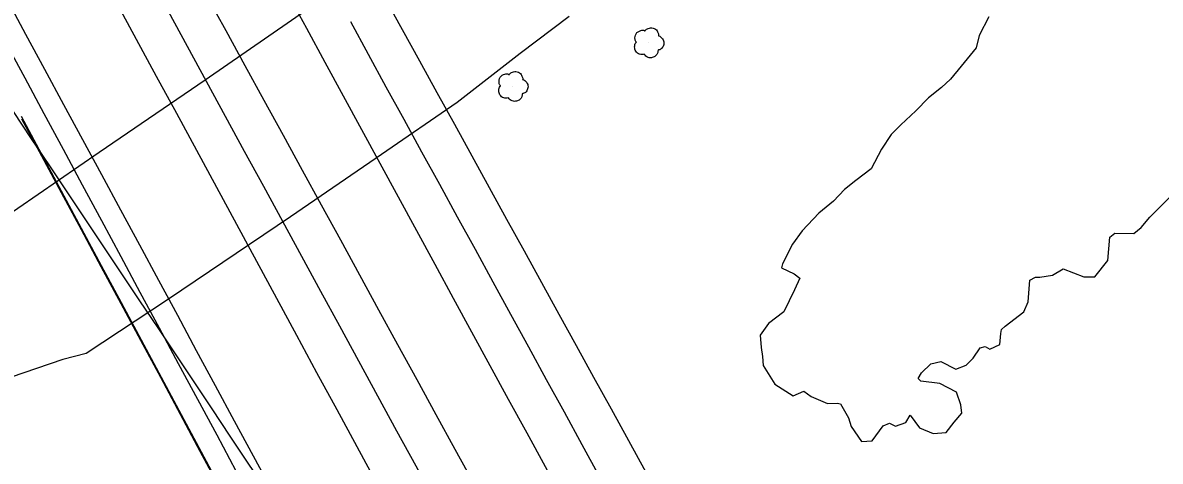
# Model space of a CAD drawing. Extents: x 368532 to 392481, y 10654822 to 10676899.
# Drawn here: x 374573.7 to 374954.4, y 10671407.6 to 10671554.3 of the extents above; entities that cross this region are included whole.
import ezdxf

# ---------------------------------------------------------------- set-up
doc = ezdxf.new("R2010")
doc.units = 0
for name, color, linetype in [('p_Catenary', 7, 'Continuous'), ('p_drainage conc drain', 7, 'Continuous'), ('p_dtm retaining wall', 7, 'Continuous'), ('p_dtm stock pile', 7, 'Continuous'), ('p_veg tree', 7, 'Continuous')]:
    doc.layers.add(name, color=color, linetype=linetype)

msp = doc.modelspace()

# ---------------------------------------------------------------- linework, layer by layer
at = {"layer": 'p_Catenary'}
for points in [[(374571.42, 10671623.19), (374578.13, 10671610.8), (374584.83, 10671598.41), (374591.54, 10671586.03), (374598.25, 10671573.64), (374604.96, 10671561.25), (374611.67, 10671548.87), (374618.38, 10671536.48), (374625.09, 10671524.09), (374631.79, 10671511.7), (374638.5, 10671499.32), (374645.21, 10671486.93), (374651.92, 10671474.54), (374658.63, 10671462.15), (374665.34, 10671449.77), (374672.05, 10671437.38), (374678.76, 10671424.99), (374685.46, 10671412.61), (374692.17, 10671400.22), (374698.88, 10671387.83), (374705.59, 10671375.44), (374712.3, 10671363.06), (374719.01, 10671350.67), (374726.57, 10671336.71)], [(374662.5, 10671563.77), (374668.64, 10671552.49), (374674.78, 10671541.21), (374680.93, 10671529.93), (374687.07, 10671518.65), (374693.21, 10671507.37), (374699.36, 10671496.09), (374705.5, 10671484.81), (374711.64, 10671473.53), (374717.78, 10671462.25), (374723.93, 10671450.97), (374730.07, 10671439.69), (374736.21, 10671428.41), (374742.36, 10671417.14), (374748.5, 10671405.86), (374754.64, 10671394.58), (374760.79, 10671383.3), (374766.93, 10671372.02), (374774.18, 10671358.71)], [(374568.31, 10671562.31), (374574.65, 10671550.55), (374581, 10671538.8), (374587.34, 10671527.04), (374593.69, 10671515.28), (374600.03, 10671503.52), (374606.38, 10671491.76), (374612.73, 10671480), (374619.07, 10671468.24), (374625.42, 10671456.48), (374631.76, 10671444.72), (374638.11, 10671432.96), (374644.45, 10671421.2), (374650.8, 10671409.44), (374657.15, 10671397.68), (374666.7, 10671379.98)], [(374635.22, 10671563.41), (374641.61, 10671551.74), (374648.01, 10671540.07), (374654.4, 10671528.39), (374660.8, 10671516.72), (374667.19, 10671505.05), (374673.59, 10671493.37), (374679.98, 10671481.7), (374686.38, 10671470.02), (374692.77, 10671458.35), (374699.17, 10671446.68), (374705.57, 10671435), (374711.96, 10671423.33), (374718.36, 10671411.66), (374724.75, 10671399.98), (374731.15, 10671388.31), (374737.54, 10671376.63), (374743.94, 10671364.96), (374753.08, 10671348.27)], [(374694.84, 10671562.72), (374700.67, 10671552.14), (374706.49, 10671541.56), (374712.32, 10671530.97), (374718.15, 10671520.39), (374723.98, 10671509.81), (374729.8, 10671499.22), (374735.63, 10671488.64), (374741.46, 10671478.06), (374747.28, 10671467.48), (374753.11, 10671456.89), (374758.94, 10671446.31), (374764.76, 10671435.73), (374770.59, 10671425.15), (374776.42, 10671414.56), (374782.24, 10671403.98), (374788.07, 10671393.4), (374793.9, 10671382.82), (374799.72, 10671372.23)], [(374622.35, 10671558.18), (374628.72, 10671546.48), (374635.1, 10671534.78), (374641.47, 10671523.08), (374647.84, 10671511.38), (374654.22, 10671499.69), (374660.59, 10671487.99), (374666.96, 10671476.29), (374673.33, 10671464.59), (374679.71, 10671452.89), (374686.08, 10671441.2), (374692.45, 10671429.5), (374698.83, 10671417.8), (374705.2, 10671406.1), (374711.57, 10671394.4), (374717.95, 10671382.71), (374724.32, 10671371.01), (374730.69, 10671359.31), (374740.05, 10671342.13)], [(374683.34, 10671554.72), (374689.3, 10671543.84), (374695.26, 10671532.96), (374701.22, 10671522.08), (374707.18, 10671511.19), (374713.14, 10671500.31), (374719.1, 10671489.43), (374725.06, 10671478.55), (374731.02, 10671467.67), (374736.98, 10671456.79), (374742.94, 10671445.91), (374748.9, 10671435.03), (374754.86, 10671424.14), (374760.82, 10671413.26), (374766.78, 10671402.38), (374772.74, 10671391.5), (374778.7, 10671380.62), (374787.04, 10671365.39)], [(374567.89, 10671547.89), (374574.32, 10671535.94), (374580.74, 10671523.99), (374587.17, 10671512.04), (374593.6, 10671500.09), (374600.03, 10671488.13), (374606.46, 10671476.18), (374612.89, 10671464.23), (374619.32, 10671452.28), (374625.75, 10671440.33), (374632.18, 10671428.38), (374638.61, 10671416.42), (374645.04, 10671404.47), (374651.47, 10671392.52), (374660.66, 10671375.43)], [(374570.49, 10671524.6), (374576.53, 10671515.55), (374582.58, 10671506.51), (374588.62, 10671497.47), (374594.66, 10671488.42), (374600.71, 10671479.38), (374606.75, 10671470.34), (374612.79, 10671461.29), (374618.84, 10671452.25), (374624.88, 10671443.21), (374630.92, 10671434.16), (374636.97, 10671425.12), (374643.01, 10671416.08), (374649.05, 10671407.04), (374655.1, 10671397.99), (374661.14, 10671388.95), (374667.18, 10671379.91)], [(374573.13, 10671523.09), (374579.83, 10671510.61), (374586.53, 10671498.13), (374593.23, 10671485.66), (374599.93, 10671473.18), (374606.63, 10671460.7), (374613.33, 10671448.22), (374620.03, 10671435.74), (374626.73, 10671423.26), (374633.43, 10671410.78), (374640.13, 10671398.3), (374646.83, 10671385.82), (374653.53, 10671373.34)], [(374653.01, 10671373.86), (374646.38, 10671386.21), (374639.75, 10671398.56), (374633.11, 10671410.92), (374626.48, 10671423.27), (374619.85, 10671435.63), (374613.22, 10671447.98), (374606.58, 10671460.33), (374599.95, 10671472.69), (374593.32, 10671485.04), (374586.68, 10671497.4), (374580.05, 10671509.75), (374573.42, 10671522.1)]]:
    msp.add_lwpolyline(points, dxfattribs=at)
at = {"layer": 'p_drainage conc drain'}
for p, q in [((374634.73, 10671535.28), (374669.77, 10671559.47)), ((374756.56, 10671556.42), (374740.12, 10671544.02)), ((374740.12, 10671544.02), (374719.04, 10671527.67)), ((374599.3, 10671511.06), (374634.73, 10671535.28)), ((374719.04, 10671527.67), (374693.79, 10671510.23)), ((374562.13, 10671485.56), (374599.3, 10671511.06)), ((374693.79, 10671510.23), (374663.27, 10671489.36)), ((374663.27, 10671489.36), (374622.49, 10671461.88)), ((374622.49, 10671461.88), (374594.91, 10671443.66)), ((374594.91, 10671443.66), (374587.05, 10671441.71))]:
    msp.add_line(p, q, dxfattribs=at)
at = {"layer": 'p_dtm retaining wall'}
msp.add_line((374587.05, 10671441.71), (374557.11, 10671431.44), dxfattribs=at)
at = {"layer": 'p_dtm stock pile'}
for p, q in [((374897.02, 10671556.35), (374893.8, 10671550.08)), ((374893.8, 10671550.08), (374892.82, 10671545.99)), ((374892.82, 10671545.99), (374887.84, 10671539.86)), ((374887.84, 10671539.86), (374884.25, 10671535.52)), ((374884.25, 10671535.52), (374881.18, 10671532.68)), ((374881.18, 10671532.68), (374876.9, 10671529.22)), ((374876.9, 10671529.22), (374872.62, 10671524.92)), ((374872.62, 10671524.92), (374867.54, 10671520.21)), ((374867.54, 10671520.21), (374864.41, 10671516.92)), ((374864.41, 10671516.92), (374861.12, 10671512.1)), ((374861.12, 10671512.1), (374857.61, 10671505.47)), ((374857.61, 10671505.47), (374852.53, 10671501.53)), ((374852.53, 10671501.53), (374848.72, 10671498.61)), ((374848.72, 10671498.61), (374845.1, 10671494.63)), ((374950.95, 10671489.35), (374958.54, 10671496.83)), ((374845.1, 10671494.63), (374840.15, 10671490.64)), ((374840.15, 10671490.64), (374834.61, 10671484.77)), ((374948.07, 10671485.84), (374950.95, 10671489.35)), ((374834.61, 10671484.77), (374831.28, 10671480.21)), ((374937.53, 10671482.58), (374939.19, 10671483.98)), ((374939.19, 10671483.98), (374945.57, 10671483.85)), ((374945.57, 10671483.85), (374948.07, 10671485.84)), ((374831.28, 10671480.21), (374828, 10671473.66)), ((374936.93, 10671474.77), (374937.53, 10671482.58)), ((374828, 10671473.66), (374827.64, 10671472.36)), ((374827.64, 10671472.36), (374831.84, 10671470.33)), ((374932.49, 10671469.39), (374936.93, 10671474.77)), ((374831.84, 10671470.33), (374833.82, 10671468.9)), ((374833.82, 10671468.9), (374832.01, 10671465.02)), ((374910.78, 10671468.25), (374912.67, 10671469.22)), ((374912.67, 10671469.22), (374914.16, 10671469.21)), ((374914.16, 10671469.21), (374918.4, 10671469.93)), ((374918.4, 10671469.93), (374921.91, 10671472)), ((374921.91, 10671472), (374928.86, 10671469.31)), ((374928.86, 10671469.31), (374932.49, 10671469.39)), ((374832.01, 10671465.02), (374828.46, 10671457.65)), ((374910.17, 10671460.94), (374910.78, 10671468.25)), ((374908.77, 10671457.6), (374910.17, 10671460.94)), ((374828.46, 10671457.65), (374823.32, 10671453.76)), ((374902.5, 10671452.8), (374908.77, 10671457.6)), ((374823.32, 10671453.76), (374820.5, 10671449.81)), ((374820.5, 10671449.81), (374820.83, 10671445.64)), ((374900.76, 10671446.75), (374901.04, 10671450.34)), ((374901.04, 10671450.34), (374901.27, 10671451.76)), ((374901.27, 10671451.76), (374902.5, 10671452.8)), ((374820.83, 10671445.64), (374821.31, 10671442.66)), ((374894.18, 10671445.56), (374895.84, 10671446.07)), ((374895.84, 10671446.07), (374897.33, 10671445.16)), ((374897.33, 10671445.16), (374900.76, 10671446.75)), ((374821.31, 10671442.66), (374821.53, 10671439.64)), ((374889.41, 10671439.8), (374891.8, 10671442.12)), ((374891.8, 10671442.12), (374894.18, 10671445.56)), ((374821.53, 10671439.64), (374825.43, 10671433.37)), ((374874.49, 10671437.27), (374877.65, 10671440.21)), ((374877.65, 10671440.21), (374881.02, 10671441.02)), ((374881.02, 10671441.02), (374885.96, 10671438.45)), ((374885.96, 10671438.45), (374889.41, 10671439.8)), ((374873.41, 10671435.32), (374874.49, 10671437.27)), ((374874.28, 10671434.4), (374873.41, 10671435.32)), ((374880.65, 10671433.61), (374874.28, 10671434.4)), ((374825.43, 10671433.37), (374831.55, 10671429.52)), ((374831.55, 10671429.52), (374835.16, 10671431.06)), ((374835.16, 10671431.06), (374837.55, 10671429.27)), ((374886.25, 10671430.7), (374880.65, 10671433.61)), ((374887.65, 10671426.54), (374886.25, 10671430.7)), ((374837.55, 10671429.27), (374843.02, 10671426.92)), ((374843.02, 10671426.92), (374846.31, 10671427.12)), ((374846.31, 10671427.12), (374847.43, 10671426.88)), ((374847.43, 10671426.88), (374850.06, 10671422.15)), ((374869.23, 10671420.61), (374870.72, 10671423.1)), ((374870.72, 10671423.1), (374873.85, 10671418.82)), ((374885.47, 10671420.76), (374888.03, 10671423.77)), ((374888.03, 10671423.77), (374887.65, 10671426.54)), ((374850.06, 10671422.15), (374850.98, 10671419.3)), ((374850.98, 10671419.3), (374854.47, 10671414.22)), ((374858.05, 10671414.51), (374861.72, 10671419.44)), ((374861.72, 10671419.44), (374863.83, 10671420.34)), ((374863.83, 10671420.34), (374865.86, 10671419.41)), ((374865.86, 10671419.41), (374869.23, 10671420.61)), ((374882.72, 10671417.26), (374885.47, 10671420.76)), ((374873.85, 10671418.82), (374878.39, 10671416.95)), ((374878.39, 10671416.95), (374882.72, 10671417.26)), ((374854.47, 10671414.22), (374858.05, 10671414.51))]:
    msp.add_line(p, q, dxfattribs=at)
at = {"layer": 'p_veg tree'}
for p, q in [((374783.17, 10671547.7), (374783.17, 10671547.7)), ((374737.7, 10671533.11), (374737.7, 10671533.11))]:
    msp.add_line(p, q, dxfattribs=at)
for points in [[(374781.71, 10671543.8), (374780.16, 10671543.81), (374778.87, 10671544.79), (374778.5, 10671546.24), (374778.61, 10671547.09), (374778.96, 10671547.7), (374779.06, 10671547.81), (374779, 10671547.9), (374778.63, 10671548.79), (374778.97, 10671550.68), (374780.56, 10671551.75), (374781.86, 10671551.67), (374782, 10671551.62), (374782.07, 10671551.72), (374783.05, 10671552.45), (374784.66, 10671552.57), (374786.02, 10671551.6), (374786.44, 10671550.59), (374786.49, 10671550.05), (374786.48, 10671549.93), (374786.58, 10671549.94), (374787.18, 10671549.63), (374788.02, 10671548.66), (374788.24, 10671547.11), (374787.6, 10671545.87), (374786.65, 10671545.25), (374786.39, 10671545.19), (374786.34, 10671545.14), (374786.33, 10671545.08), (374786.27, 10671544.63), (374785.94, 10671543.71), (374785, 10671542.94), (374783.78, 10671542.62), (374782.28, 10671543.18), (374781.69, 10671543.81)], [(374736.24, 10671529.21), (374734.68, 10671529.22), (374733.4, 10671530.2), (374733.03, 10671531.65), (374733.14, 10671532.5), (374733.49, 10671533.11), (374733.59, 10671533.22), (374733.53, 10671533.31), (374733.15, 10671534.2), (374733.5, 10671536.09), (374735.09, 10671537.17), (374736.39, 10671537.08), (374736.53, 10671537.03), (374736.6, 10671537.13), (374737.57, 10671537.86), (374739.18, 10671537.98), (374740.54, 10671537.01), (374740.96, 10671536), (374741.02, 10671535.46), (374741, 10671535.34), (374741.11, 10671535.35), (374741.71, 10671535.04), (374742.55, 10671534.07), (374742.77, 10671532.52), (374742.13, 10671531.28), (374741.18, 10671530.66), (374740.92, 10671530.6), (374740.87, 10671530.55), (374740.86, 10671530.49), (374740.8, 10671530.04), (374740.47, 10671529.12), (374739.53, 10671528.35), (374738.31, 10671528.04), (374736.81, 10671528.59), (374736.22, 10671529.22)]]:
    msp.add_spline(points, degree=3, dxfattribs=at)

doc.saveas('drawing.dxf')
